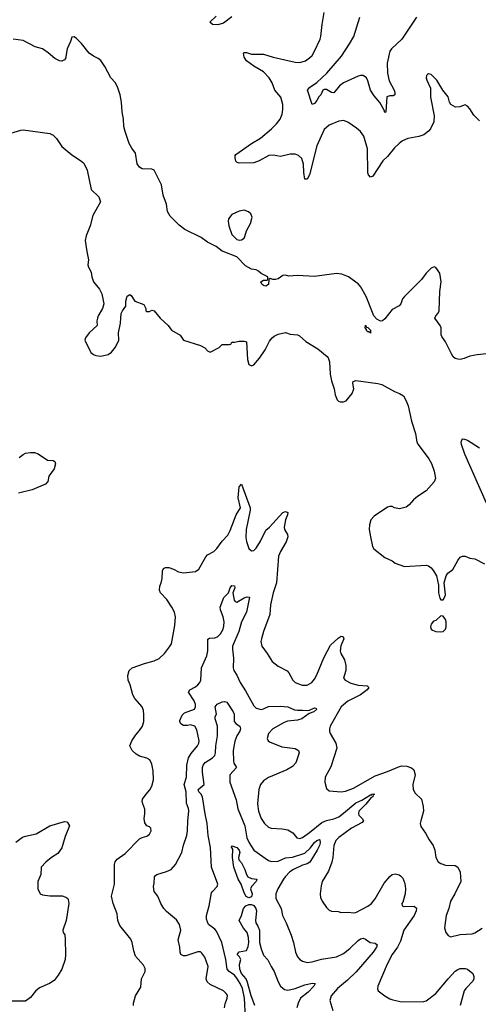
# Model space of a CAD drawing. Header units: inches. Extents: x 1173000 to 1307049, y 522583 to 678455.
# Tile 593 of 617: x 1253802 to 1257579, y 613800 to 621909. Entities that reach past the tile are written whole.
import ezdxf

# ---------------------------------------------------------------- set-up
doc = ezdxf.new("R2010")
doc.units = ezdxf.units.IN
doc.header["$MEASUREMENT"] = 0
doc.layers.add('B2651', color=7, linetype='Continuous')
doc.layers.add('B2652', color=7, linetype='Continuous')

msp = doc.modelspace()

# ---------------------------------------------------------------- linework, layer by layer
at = {"layer": 'B2651', "color": 5}
for points, elevation in [([(1254356.1, 620000), (1254368, 619932), (1254364, 619890), (1254367.7, 619870), (1254390.7, 619830), (1254396.3, 619790), (1254410.5, 619750), (1254458, 619690), (1254478.4, 619650), (1254493.7, 619570), (1254483.7, 619530), (1254448, 619470), (1254442, 619450), (1254436.3, 619430), (1254440.7, 619390), (1254374, 619330), (1254344.7, 619290), (1254338, 619270), (1254388.3, 619168.3), (1254410, 619150.8), (1254430, 619142.8), (1254470, 619137.3), (1254530, 619150.6), (1254559.3, 619170), (1254590, 619210.8), (1254618.4, 619270), (1254616.2, 619330), (1254633.2, 619410), (1254637, 619490), (1254647.8, 619512.2), (1254676, 619550), (1254676, 619590), (1254687.9, 619632.1), (1254710, 619644.7), (1254718.8, 619638.8), (1254750.7, 619590.7), (1254824.7, 619564.7), (1254842, 619530), (1254842, 619510), (1254846.4, 619506.4), (1254870, 619504.7), (1254890, 619518), (1254910, 619511.3), (1254958.8, 619450), (1255026, 619390), (1255052.8, 619352.8), (1255124.7, 619310), (1255151, 619271), (1255290, 619226.8), (1255326.8, 619206.8), (1255350, 619182), (1255370, 619172), (1255446, 619210), (1255470, 619234), (1255530, 619234), (1255542, 619238), (1255550, 619252), (1255570, 619252), (1255610, 619262), (1255650, 619262), (1255670, 619256), (1255678.4, 619110), (1255690.4, 619070.4), (1255710, 619058), (1255730, 619065.3), (1255778.4, 619121.6), (1255822.4, 619190), (1255858.8, 619261.2), (1255880.7, 619290), (1255897.4, 619302.7), (1255930, 619318), (1255990, 619332.7), (1256030, 619319.3), (1256090, 619312.4), (1256105.5, 619305.5), (1256159.9, 619259.9), (1256258.4, 619198.4), (1256335.1, 619135.1), (1256343.4, 619123.4), (1256354, 619090), (1256358.8, 618990), (1256370, 618934), (1256391, 618870), (1256399.8, 618819.8), (1256418, 618778), (1256427.3, 618767.3), (1256441.4, 618761.4), (1256470, 618760.7), (1256490, 618770.8), (1256541.2, 618830), (1256552.7, 618870), (1256545.6, 618914.4), (1256548.7, 618930), (1256570, 618938.8), (1256753, 618913), (1256783.4, 618903.4), (1256890, 618846), (1256930, 618831.3), (1256962, 618810), (1256986, 618770), (1257002, 618730), (1257030, 618602), (1257061.4, 618501.4), (1257074, 618430), (1257084, 618410), (1257172.9, 618292.9), (1257194.6, 618254.6), (1257215.8, 618190), (1257227.7, 618130), (1257216.1, 618103.9), (1257150.3, 618029.7), (1257078.8, 617981.2), (1257046.2, 617953.8), (1257010, 617914), (1256984.5, 617895.5), (1256930, 617879.3), (1256890, 617889.4), (1256870, 617900.9), (1256850, 617900.7), (1256830, 617893.6), (1256720.9, 617819.1), (1256694.8, 617790), (1256682, 617750), (1256680.5, 617710), (1256690.5, 617650.5), (1256707.7, 617570), (1256718.8, 617550), (1256810, 617481), (1256870, 617451), (1256893.4, 617433.4), (1256970, 617406.8), (1257150, 617417.3), (1257170, 617410.7), (1257190, 617394.8), (1257210.8, 617370), (1257234, 617330), (1257250.9, 617250.9), (1257251, 617190), (1257263.5, 617143.5), (1257270, 617132), (1257290, 617132), (1257302, 617150), (1257308.9, 617171.1), (1257299.3, 617270), (1257314, 617330), (1257329.3, 617350.7), (1257370, 617381), (1257410, 617456), (1257430, 617482.8), (1257450, 617490.7), (1257470, 617490.7), (1257510, 617474), (1257550, 617468.2), (1257630, 617427.3)], 1020), ([(1257650, 619158.4), (1257570.4, 619149.6), (1257510, 619137), (1257462, 619118), (1257430, 619111.8), (1257410, 619112), (1257390, 619119.3), (1257373.3, 619133.3), (1257357.1, 619157.1), (1257310, 619257.2), (1257280.1, 619300.1), (1257274, 619314), (1257272.8, 619370), (1257265.7, 619390), (1257221.6, 619450), (1257229.5, 619470), (1257248.6, 619491.4), (1257257.4, 619510), (1257263, 619670), (1257273.3, 619750), (1257261.5, 619821.5), (1257230, 619868.7), (1257214.6, 619874.6), (1257190, 619862), (1257150, 619822), (1257111, 619770), (1256970.7, 619630), (1256954.8, 619610), (1256941, 619570), (1256927.5, 619552.5), (1256870, 619520.9), (1256810, 619445.2), (1256790.4, 619429.6), (1256772.5, 619427.5), (1256742.9, 619442.9), (1256718.7, 619470), (1256654.5, 619630), (1256610, 619711.8), (1256590, 619733.3), (1256510, 619792.6), (1256454.6, 619814.6), (1256410, 619818.9), (1256230, 619794.5), (1256090, 619802), (1256018, 619798), (1255990, 619804.5), (1255970, 619800.9), (1255930, 619776), (1255908.7, 619768.7), (1255888, 619768), (1255863.6, 619776.4), (1255854, 619770), (1255850, 619728), (1255830, 619715.3), (1255810, 619719), (1255795.3, 619730), (1255789, 619751), (1255810, 619764.7), (1255836.4, 619763.6), (1255846, 619770), (1255846, 619790), (1255790, 619818), (1255770, 619838), (1255750, 619848), (1255710, 619853.2), (1255661.2, 619881.2), (1255590, 619956.2), (1255477.4, 620000)], 1020), ([(1257647.7, 617927.7), (1257467.3, 618330), (1257442, 618410), (1257439.3, 618430), (1257446, 618454), (1257450, 618458), (1257464.7, 618455.3), (1257490, 618444.9), (1257590, 618381.6)], 1020), ([(1253796.2, 618303.8), (1253830, 618329), (1253850, 618338.6), (1253890, 618345.5), (1253924, 618344), (1253953.4, 618333.4), (1254030, 618280.3), (1254077.5, 618277.5), (1254090.9, 618270.9), (1254097, 618250), (1254086, 618210), (1254041, 618150), (1254033.6, 618106.4), (1254015.5, 618084.5), (1253903.6, 618036.4), (1253790.8, 618010)], 980), ([(1254738, 613790), (1254739.5, 613810), (1254757, 613870), (1254798.8, 613941.2), (1254806.3, 614010), (1254835.8, 614070), (1254835.1, 614095.1), (1254821.4, 614121.5), (1254755.6, 614195.6), (1254740.8, 614240.8), (1254727.6, 614310), (1254716.9, 614336.9), (1254625.6, 614450), (1254611.5, 614490), (1254603.9, 614543.9), (1254572.3, 614630), (1254558.4, 614690), (1254583, 614790), (1254582.6, 614950), (1254587.7, 614972.3), (1254605.8, 614994.2), (1254670, 615043), (1254790, 615162.8), (1254810, 615174.8), (1254850, 615186), (1254870, 615201), (1254884, 615230), (1254882, 615250), (1254870, 615262), (1254850, 615268.7), (1254833.6, 615293.6), (1254826.6, 615330), (1254832.7, 615370), (1254832.3, 615407.7), (1254815.1, 615450), (1254812, 615470), (1254814.5, 615490), (1254842.4, 615530), (1254875, 615565), (1254890, 615597.3), (1254903.9, 615650), (1254901.8, 615721.8), (1254890, 615779), (1254873.3, 615813.3), (1254850, 615827.8), (1254790, 615844.7), (1254760.4, 615860.4), (1254729.4, 615890), (1254709.4, 615930), (1254724.5, 615970), (1254759.8, 616020.2), (1254790, 616053.7), (1254812.9, 616090), (1254823.5, 616130), (1254824.2, 616184.2), (1254820.8, 616220.8), (1254809.7, 616249.7), (1254750, 616319.7), (1254732.7, 616350), (1254710.6, 616430.6), (1254695.1, 616470), (1254691.5, 616508.5), (1254702.7, 616550), (1254727.8, 616572.2), (1254830, 616607.7), (1254910, 616628.2), (1254950, 616648.2), (1254994, 616690), (1255037, 616743), (1255051.6, 616770), (1255080.1, 616919.9), (1255084.7, 616990), (1255075.8, 617030), (1255055.4, 617070), (1255013.6, 617133.6), (1254963, 617190), (1254954.7, 617210), (1254956.1, 617243.9), (1254968, 617272), (1254974.5, 617305.5), (1254977, 617370), (1254986, 617390), (1255003.6, 617396.4), (1255030, 617397.1), (1255070, 617384.4), (1255110, 617362.4), (1255150, 617354), (1255250, 617365.3), (1255277.4, 617382.6), (1255335.7, 617484.3), (1255350, 617500.4), (1255402, 617530), (1255426.6, 617553.4), (1255470, 617614.8), (1255515.4, 617664.6), (1255536.6, 617703.4), (1255586, 617830), (1255621.5, 617890), (1255602.2, 617970), (1255610, 618060.7), (1255630, 618084.9), (1255699.4, 617890), (1255700.3, 617870), (1255668.3, 617711.7), (1255664.7, 617644.7), (1255670, 617610.7), (1255690, 617553), (1255710, 617533.7), (1255730, 617538), (1255750, 617557.6), (1255785.3, 617614.7), (1255830, 617705.3), (1255858.7, 617730), (1255969.9, 617850.1), (1255990, 617858.8), (1256010.1, 617850.1), (1256008.2, 617830), (1255992.2, 617790), (1255979.5, 617730), (1255983, 617710), (1256007, 617670), (1256010.2, 617650), (1255997.2, 617610), (1255949.3, 617530), (1255932.2, 617490), (1255917.2, 617270), (1255890.2, 617190), (1255868.4, 617090), (1255863.5, 617010), (1255810.3, 616870), (1255793.4, 616810), (1255788.9, 616788.9), (1255795.8, 616750), (1255841.3, 616690), (1255882, 616622), (1255930, 616585.7), (1256005.1, 616545.1), (1256019.3, 616530), (1256052.7, 616470), (1256070, 616450.5), (1256127.5, 616427.5), (1256170, 616428.8), (1256207.3, 616450), (1256230, 616477.6), (1256250, 616512.7), (1256306.8, 616653.1), (1256362.8, 616757.2), (1256425.1, 616814.9), (1256450, 616832.2), (1256461, 616830), (1256467, 616827), (1256471.6, 616810), (1256447.7, 616752.3), (1256440.6, 616710), (1256446.2, 616690), (1256477.6, 616637.6), (1256489.3, 616590), (1256489.3, 616550), (1256470, 616487.3), (1256481.6, 616470), (1256530, 616443.9), (1256590, 616428.1), (1256663.4, 616423.4), (1256676.4, 616410), (1256662.6, 616390), (1256609.1, 616350), (1256504.7, 616295.3), (1256449.1, 616250), (1256359.5, 616090), (1256352.4, 616070), (1256352.4, 616050), (1256358.4, 616030), (1256407, 615950), (1256412.9, 615910), (1256363.4, 615756.6), (1256318, 615670), (1256314.9, 615630), (1256330, 615578), (1256350, 615559.1), (1256450, 615550.3), (1256485.2, 615554.8), (1256550, 615579), (1256730, 615682.1), (1256830, 615716.6), (1256930, 615759), (1256950, 615763.6), (1256990, 615761.7), (1257028.8, 615748.8), (1257048, 615730), (1257060.3, 615690), (1257040.4, 615610), (1257041.6, 615570), (1257060, 615540), (1257110.4, 615490), (1257125.7, 615430), (1257127.4, 615390), (1257104.6, 615310), (1257101.1, 615290), (1257104.6, 615264.6), (1257143.7, 615210), (1257174.1, 615154.1), (1257208.7, 615108.7), (1257220.4, 615070), (1257230.3, 615010), (1257250, 614972.7), (1257270, 614959.6), (1257310, 614946.7), (1257390, 614942), (1257410.5, 614930), (1257430.6, 614889.4), (1257434.8, 614810), (1257386.4, 614710), (1257348.9, 614650), (1257335.3, 614590), (1257314, 614530), (1257302, 614430), (1257310.5, 614390.5), (1257330, 614366), (1257350, 614356), (1257430, 614374.9), (1257530, 614380.4), (1257551.2, 614388.8), (1257610, 614426)], 980), ([(1255489.8, 613770), (1255495.2, 613804.8), (1255511.6, 613850), (1255513.6, 613870), (1255510, 613879), (1255503.7, 613890), (1255479.3, 613910), (1255370, 613962.4), (1255345.7, 613985.7), (1255338.9, 614010), (1255354.3, 614110), (1255327.1, 614187.1), (1255302.3, 614222.3), (1255290, 614231.5), (1255270, 614233), (1255170, 614199.8), (1255150, 614198.5), (1255128.9, 614208.9), (1255122.7, 614230), (1255122.2, 614270), (1255106, 614330), (1255128.2, 614410), (1255117.7, 614457.7), (1255094.5, 614494.5), (1255010, 614564.7), (1254988.3, 614590), (1254964.2, 614630), (1254940.7, 614690), (1254909.8, 614729.8), (1254904.2, 614770), (1254910, 614794), (1254911.8, 614850), (1254920.1, 614859.9), (1254932.7, 614870), (1255010, 614892.4), (1255050, 614908.9), (1255086.3, 614950), (1255138.7, 615050), (1255151, 615110), (1255178.7, 615190), (1255185.1, 615230), (1255186, 615310), (1255195.3, 615390), (1255192.6, 615412.6), (1255176.8, 615456.8), (1255172.8, 615550), (1255155.6, 615610), (1255175, 615670), (1255177.9, 615770), (1255191.3, 615828.7), (1255213.3, 615866.7), (1255266.2, 615930), (1255276.1, 615950), (1255279.3, 615970), (1255260.1, 616060.1), (1255245.6, 616090), (1255210, 616102.9), (1255184.6, 616095.4), (1255150, 616095.5), (1255129.1, 616110), (1255120.2, 616130), (1255121.6, 616138.4), (1255139.9, 616180.1), (1255159, 616201), (1255240.7, 616230), (1255249.6, 616250), (1255249.6, 616270), (1255239.4, 616299.4), (1255192.3, 616370), (1255202.7, 616390), (1255250, 616414.4), (1255270, 616431.4), (1255285.8, 616450), (1255294.8, 616470), (1255299.8, 616570), (1255344, 616670), (1255352.6, 616710), (1255352.5, 616807.5), (1255364.2, 616815.8), (1255410, 616819.5), (1255430, 616827.4), (1255455.1, 616850), (1255476.8, 616890), (1255484.5, 616915.5), (1255485.8, 616950), (1255478, 616990), (1255454.5, 617050), (1255452.9, 617070), (1255483.9, 617150), (1255521, 617190), (1255536.8, 617230), (1255549.8, 617250), (1255570, 617246.8), (1255573, 617230), (1255558, 617190), (1255569.3, 617129.3), (1255578, 617118), (1255590, 617112), (1255650, 617148.9), (1255676.4, 617156.4), (1255693.4, 617153.4), (1255669.2, 617030), (1255628, 616950), (1255606.7, 616870), (1255556, 616750), (1255554.5, 616725.5), (1255564, 616650), (1255560.1, 616570), (1255565.2, 616550), (1255590.2, 616510.2), (1255616.9, 616450), (1255663, 616383), (1255730, 616258.4), (1255750, 616239.5), (1255790, 616229), (1255810, 616233.4), (1255850, 616252.4), (1255950, 616256), (1256010, 616250.1), (1256065.8, 616225.8), (1256090, 616221.5), (1256130, 616223), (1256170, 616218.5), (1256190, 616222.4), (1256230, 616241.1), (1256239.9, 616239.9), (1256248, 616230), (1256223.8, 616210), (1256186.1, 616193.9), (1256126.7, 616150), (1256090, 616139.7), (1256008.4, 616131.6), (1255979.3, 616120.7), (1255886.3, 616070), (1255850.3, 616030), (1255839.3, 615990), (1255848, 615970), (1255860.8, 615960.8), (1255959.8, 615919.8), (1256070, 615906.3), (1256097, 615890), (1256102.6, 615870), (1256076.1, 615790), (1256050, 615759.1), (1256003, 615730), (1255850, 615667.3), (1255810, 615640.5), (1255784.6, 615610), (1255770.3, 615570), (1255760.2, 615450), (1255769.1, 615390), (1255790.3, 615330), (1255817, 615290), (1255850, 615259.5), (1255872, 615250), (1255965.1, 615245.1), (1256010, 615236.4), (1256052.8, 615212.7), (1256084, 615170), (1256110, 615164.6), (1256130, 615173.4), (1256190, 615214.2), (1256290, 615296), (1256330, 615314), (1256390, 615326.5), (1256430, 615345.1), (1256470, 615373.5), (1256570, 615458.8), (1256619.4, 615480.6), (1256690, 615523.8), (1256696.6, 615523.4), (1256701.3, 615530), (1256714.3, 615534.3), (1256723, 615530), (1256714.4, 615525.6), (1256710.1, 615510), (1256697.8, 615502.2), (1256652.3, 615447.7), (1256595, 615390), (1256591.4, 615370), (1256596.3, 615356.3), (1256623.6, 615330), (1256632.8, 615310), (1256623.4, 615296.6), (1256534.4, 615250), (1256430, 615174.5), (1256405.6, 615150), (1256388.2, 615108.2), (1256380.8, 615010), (1256372.8, 614970), (1256344.1, 614895.9), (1256294.4, 614810), (1256284.4, 614775.6), (1256276.4, 614710), (1256280.7, 614680.7), (1256294.4, 614650), (1256330, 614596.3), (1256350, 614576.3), (1256370, 614566), (1256425.4, 614565.4), (1256450, 614556), (1256510, 614559.1), (1256550, 614552.7), (1256570, 614557), (1256670, 614607.4), (1256700.5, 614630), (1256730, 614668.4), (1256802.6, 614797.4), (1256850, 614853.7), (1256870, 614868.5), (1256893.4, 614873.4), (1256926.2, 614866.2), (1256939, 614859), (1256957.7, 614837.7), (1256975.3, 614795.3), (1256980.7, 614750), (1256976.5, 614710), (1256957.8, 614642.3), (1256950.6, 614630), (1256950.9, 614610.9), (1256966.2, 614606.2), (1257050, 614608), (1257070, 614591), (1257068.7, 614570), (1257050.2, 614530), (1256966.7, 614410), (1256938.7, 614321.3), (1256912.8, 614270), (1256870.2, 614210), (1256827.9, 614130), (1256750.7, 613950.7), (1256748.3, 613928.3), (1256754, 613910), (1256808.9, 613868.9), (1256850, 613844.4), (1256875.6, 613835.6), (1256950, 613821.1), (1257130, 613822), (1257150, 613828.7), (1257230, 613887.7), (1257329.9, 614010.1), (1257390, 614072.9), (1257410, 614087.2), (1257430, 614095.2), (1257470, 614096), (1257490.6, 614090), (1257533.1, 614053.1), (1257542, 614030), (1257541.5, 614010), (1257534.4, 613990), (1257476.8, 613930), (1257463.9, 613910), (1257430, 613789)], 960), ([(1255663, 613690), (1255654.7, 613850), (1255636.4, 613930), (1255618.9, 613970), (1255590, 614016.5), (1255570, 614040.2), (1255528.2, 614070), (1255511.7, 614090), (1255499.4, 614170), (1255465.8, 614310), (1255422.4, 614402.4), (1255410, 614418.5), (1255356.5, 614456.5), (1255340.9, 614500.9), (1255339.3, 614530), (1255363.2, 614610), (1255382.7, 614717.3), (1255389.3, 614730), (1255429.5, 614770), (1255432.8, 614790), (1255382, 614930), (1255374.5, 615090), (1255353.4, 615190), (1255346.8, 615290), (1255329.1, 615369.1), (1255307.3, 615510), (1255294, 615534), (1255278.3, 615550), (1255272.5, 615570), (1255320.2, 615610), (1255307.2, 615712.8), (1255307.6, 615750), (1255313.5, 615770), (1255330, 615792), (1255390.8, 615830), (1255408.9, 615850), (1255415.7, 615870), (1255418.7, 615930), (1255431, 616010), (1255429.9, 616090.1), (1255411.6, 616150), (1255413.2, 616170), (1255421.9, 616190), (1255413.1, 616250), (1255429.4, 616270.6), (1255468.4, 616291.6), (1255490, 616294.3), (1255507.5, 616287.5), (1255560.2, 616210), (1255567.2, 616190), (1255569.2, 616130), (1255584, 616110), (1255614, 616090), (1255620.9, 616070), (1255615, 616050), (1255590.2, 616010), (1255573.8, 615966.2), (1255559.1, 615890), (1255562.8, 615802.8), (1255566.2, 615786.2), (1255586.4, 615750), (1255532.7, 615690), (1255533.4, 615630), (1255584.8, 615484.8), (1255599.8, 615410), (1255655.3, 615270), (1255673.4, 615170), (1255690.9, 615130), (1255729.3, 615070), (1255850, 614984.6), (1255875.8, 614975.8), (1255930, 614979.8), (1255990, 615005.7), (1256050, 615011.7), (1256150, 615044.5), (1256195.4, 615084.6), (1256230, 615132), (1256250, 615149.5), (1256270, 615158.4), (1256274.8, 615154.8), (1256276, 615130), (1256270.8, 615109.1), (1256251.1, 615068.9), (1256190.4, 614969.6), (1256170, 614956.2), (1256130, 614945.9), (1256057.4, 614910), (1256027.1, 614890), (1255987.1, 614850), (1255973.4, 614830), (1255927.3, 614750), (1255911.3, 614710), (1255911.3, 614670), (1255956.1, 614590), (1255965.3, 614530), (1255996.5, 614470), (1256038, 614370), (1256058, 614310), (1256072.9, 614230), (1256090.2, 614190.2), (1256108.8, 614168.8), (1256130, 614154), (1256170, 614144.6), (1256210, 614150.2), (1256287.4, 614172.6), (1256410, 614191.7), (1256470, 614218.7), (1256521.2, 614258.8), (1256590, 614324.9), (1256610, 614339.5), (1256630, 614344.4), (1256650, 614336.4), (1256689.1, 614309.1), (1256730, 614304.2), (1256746.7, 614290), (1256740.7, 614270), (1256713.8, 614230), (1256572.6, 614067.4), (1256501.4, 613998.6), (1256418.5, 613930), (1256367.8, 613870), (1256355.3, 613830), (1256382.3, 613750)], 940), ([(1253770, 615136.3), (1253824.8, 615175.2), (1253850, 615184.6), (1253937.3, 615202.7), (1254050, 615268.8), (1254170, 615306), (1254190, 615304), (1254197, 615297), (1254211.8, 615270), (1254177.1, 615182.9), (1254150.2, 615089.8), (1254116.8, 615043.2), (1254063.8, 615010), (1254016.3, 614970), (1253978, 614930), (1253976, 614870), (1253950.8, 614810), (1253950.8, 614750), (1253971.3, 614710), (1253990, 614702), (1254050, 614692.7), (1254152.2, 614692.2), (1254181.4, 614681.4), (1254198, 614670), (1254202, 614662), (1254206, 614630), (1254185.5, 614490), (1254156, 614410), (1254161, 614390), (1254172.5, 614372.5), (1254176.7, 614336.7), (1254179.3, 614210), (1254175.8, 614170), (1254148.4, 614090), (1254119.5, 614040.5), (1254084.9, 613995.1), (1254047.9, 613972.1), (1253964.4, 613935.6), (1253931.8, 613908.2), (1253890, 613855.1), (1253850, 613827), (1253690, 613826)], 980), ([(1255738.7, 613790), (1255708.5, 613870), (1255679.5, 613979.5), (1255666.1, 614010), (1255630, 614054.4), (1255615.3, 614090), (1255613, 614127), (1255622.3, 614170), (1255611.3, 614190), (1255592.6, 614210), (1255610, 614232.7), (1255670, 614243.1), (1255683.4, 614276.6), (1255688.2, 614310), (1255686.7, 614350), (1255676.2, 614390), (1255646.5, 614426.5), (1255608.5, 614490), (1255629.7, 614530.3), (1255646.6, 614590), (1255663.5, 614610), (1255690, 614623), (1255710, 614622.7), (1255730, 614614.1), (1255747.9, 614590), (1255753.5, 614570), (1255743, 614490), (1255746.8, 614470), (1255764.6, 614444.6), (1255777.7, 614410), (1255778, 614310), (1255790, 614257.1), (1255810, 614206), (1255845.5, 614165.5), (1255872.3, 614110), (1255897.8, 614070), (1255930, 613984.9), (1255950, 613948.4), (1255982.2, 613922.2), (1256010, 613916.5), (1256070, 613930.9), (1256150, 613961.5), (1256210, 613974.3), (1256235.3, 613970), (1256224.9, 613950), (1256178.9, 613901.1), (1256115.6, 613850), (1256095.3, 613810), (1256084.6, 613770)], 920)]:
    msp.add_lwpolyline(points, dxfattribs=dict(at, elevation=elevation))
for points, elevation in [([(1256690, 619328.7), (1256678, 619338), (1256670, 619338), (1256658, 619350), (1256658, 619358), (1256648.7, 619370), (1256650, 619392), (1256658, 619378), (1256670, 619374), (1256690, 619352)], 1020), ([(1257270, 616998), (1257230, 616962), (1257210, 616955.3), (1257191.3, 616930), (1257186.8, 616910), (1257191.3, 616890), (1257202.5, 616882.5), (1257230, 616870.8), (1257270, 616867.3), (1257290, 616871), (1257309, 616890), (1257314.5, 616910), (1257314.5, 616950), (1257309, 616970), (1257290, 616995.3)], 1020), ([(1255690, 614678), (1255667.2, 614687.2), (1255650, 614716.9), (1255625.3, 614790), (1255600.7, 614830), (1255566.3, 614930), (1255553.8, 615010), (1255556.5, 615076.5), (1255545.4, 615094.6), (1255550, 615104.7), (1255590, 615090.2), (1255610.1, 615070), (1255614.3, 615050), (1255603.9, 615010), (1255607.2, 614990), (1255630, 614966), (1255657.1, 614910), (1255670, 614868.4), (1255681.5, 614850), (1255710, 614836.2), (1255756.3, 614830), (1255748.4, 614810), (1255712, 614770), (1255703.8, 614750), (1255717.3, 614710), (1255710, 614686.2)], 920)]:
    msp.add_lwpolyline(points, close=True, dxfattribs=dict(at, elevation=elevation))
at = {"layer": 'B2652', "color": 5}
for points, elevation in [([(1255550, 621933.2), (1255479.3, 621880.7), (1255434.1, 621865.9), (1255390, 621868.1), (1255367.6, 621890), (1255421, 621939)], 980), ([(1257590, 621076.9), (1257543, 621123), (1257510, 621173.6), (1257490, 621196), (1257470, 621209.2), (1257427.5, 621192.5), (1257390.5, 621189.5), (1257353.2, 621210), (1257342.7, 621230), (1257330, 621274), (1257286, 621330), (1257237.2, 621410), (1257190, 621459), (1257170, 621462), (1257162, 621458), (1257151.3, 621448.7), (1257151.1, 621428.9), (1257154.8, 621410), (1257185.2, 621345.2), (1257185.3, 621270), (1257216.7, 621116.7), (1257211.8, 621068.2), (1257186, 621010), (1257170.1, 620989.9), (1257130, 620960.8), (1257090, 620946.8), (1256998, 620930), (1256955.8, 620910), (1256928.5, 620890), (1256890, 620853.6), (1256830, 620781.6), (1256794.1, 620745.9), (1256710, 620619.5), (1256690, 620612.7), (1256675.1, 620630), (1256670, 620648), (1256665.9, 620845.9), (1256635.8, 620950), (1256610, 620987.6), (1256576.2, 621016.2), (1256504.1, 621064.1), (1256470, 621077.7), (1256430, 621074.2), (1256350, 621040.5), (1256310, 621005.6), (1256250.1, 620869.9), (1256190, 620632.7), (1256170, 620595.6), (1256150, 620596), (1256142.1, 620650), (1256139, 620719), (1256124.5, 620764.5), (1256099.6, 620790), (1256070, 620801.6), (1256030, 620801), (1255950, 620783.2), (1255890, 620793.3), (1255854.8, 620790), (1255774.1, 620745.9), (1255730, 620729.1), (1255608.4, 620728.4), (1255592.2, 620732.2), (1255582.7, 620742.7), (1255576.3, 620770), (1255575.4, 620790), (1255581.8, 620798.2), (1255710, 620889.2), (1255786.2, 620933.8), (1255875.5, 621010), (1255916.1, 621050), (1255947.1, 621090), (1255965.1, 621130), (1255969.7, 621170), (1255968, 621210), (1255951.5, 621270), (1255902.9, 621330), (1255882.4, 621390), (1255857.5, 621430), (1255810, 621479), (1255730, 621526.8), (1255668.7, 621570), (1255650, 621599.3), (1255645.3, 621634.7), (1255650, 621639.1), (1255670, 621638.7), (1255710, 621626), (1255810, 621625.3), (1255890, 621600.7), (1256070, 621558.3), (1256110, 621557.4), (1256155.1, 621570), (1256190, 621594), (1256210, 621614.9), (1256230.7, 621649.3), (1256276.4, 621750), (1256282.6, 621770), (1256293, 621870), (1256309.6, 621969.6)], 980), ([(1257070, 621929.4), (1256950.2, 621750), (1256863.9, 621670), (1256849.4, 621650), (1256828.7, 621550), (1256831, 621470), (1256844.9, 621404.9), (1256885.5, 621330), (1256892.4, 621310), (1256891.8, 621290), (1256877.7, 621282.3), (1256850, 621282), (1256826.3, 621273.7), (1256818.8, 621150), (1256814.9, 621145.1), (1256810, 621145.1), (1256804.5, 621164.5), (1256768.2, 621228.2), (1256721.4, 621281.4), (1256692.2, 621330), (1256670, 621405.2), (1256658, 621430), (1256630, 621448.2), (1256610, 621449.7), (1256590, 621445.1), (1256470, 621388.5), (1256436.6, 621363.4), (1256390, 621306), (1256370, 621309.4), (1256330, 621334.7), (1256310, 621335.1), (1256299.1, 621330), (1256282.4, 621290), (1256266.8, 621273.2), (1256250, 621242.6), (1256230, 621219.6), (1256210, 621209.6), (1256173.6, 621330), (1256187.6, 621350), (1256250, 621391.8), (1256331.8, 621468.2), (1256451.4, 621608.6), (1256518.9, 621710), (1256553.1, 621770), (1256603.7, 621930)], 960), ([(1255477.4, 620000), (1255470, 620002.9), (1255420.8, 620040.8), (1255350, 620077), (1255295.6, 620115.6), (1255161.5, 620181.5), (1255116.4, 620216.4), (1255041.6, 620290), (1255019.7, 620330), (1255012.4, 620390), (1254984.5, 620464.5), (1254970, 620549), (1254910, 620668.7), (1254890, 620679), (1254810, 620681.2), (1254790, 620693.2), (1254770, 620722), (1254756, 620810), (1254725.2, 620850), (1254702.7, 620890), (1254670, 620988), (1254660.7, 621030), (1254657, 621090), (1254645.6, 621150), (1254640.7, 621230), (1254629.6, 621290), (1254610, 621349), (1254590, 621389), (1254551.5, 621431.5), (1254502.7, 621522.7), (1254470, 621572.7), (1254449.2, 621590), (1254409.2, 621610), (1254374.3, 621634.3), (1254310, 621712.7), (1254270, 621754), (1254250, 621768), (1254230, 621766), (1254221, 621730), (1254194, 621670), (1254178, 621590), (1254170, 621578), (1254150, 621568.7), (1254130, 621569), (1254090, 621589), (1254036.6, 621636.6), (1253989.3, 621669.3), (1253930, 621686.6), (1253830, 621736.9), (1253748, 621750)], 1020), ([(1253730, 620974.4), (1253810, 621000.5), (1253830, 621003), (1254050, 620973), (1254078.7, 620958.7), (1254104.9, 620930), (1254150, 620864.9), (1254230, 620796.3), (1254302.8, 620750), (1254330, 620727.3), (1254358, 620670), (1254390.7, 620510), (1254453, 620450), (1254467.7, 620410), (1254404.1, 620295.9), (1254383, 620210), (1254348.5, 620130), (1254340.4, 620090), (1254356.1, 620000)], 1020)]:
    msp.add_lwpolyline(points, dxfattribs=dict(at, elevation=elevation))
at = {"layer": 'B2652', "color": 5, "elevation": 1020}
msp.add_lwpolyline([(1255650, 620340.7), (1255610, 620331.5), (1255550, 620305.6), (1255522.4, 620270), (1255518.4, 620250), (1255523.8, 620210), (1255550, 620141), (1255590, 620098.8), (1255610, 620094), (1255630, 620096), (1255649.4, 620110.6), (1255656.2, 620123.8), (1255669.5, 620170), (1255702, 620230), (1255716.6, 620283.4), (1255706, 620310), (1255686.2, 620326.2)], close=True, dxfattribs=at)

doc.saveas('drawing.dxf')
